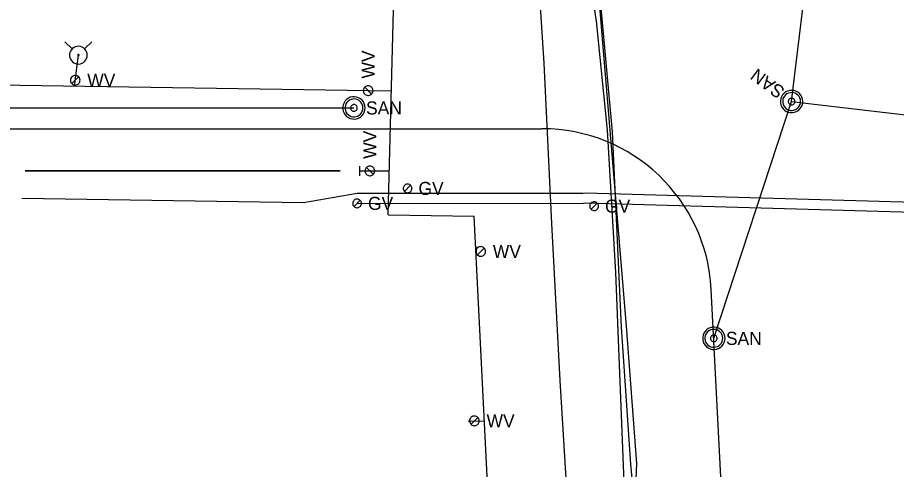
# Model space of a CAD drawing. Extents: x 596028 to 606371, y 330010 to 403088.
# Drawn here: x 604651.8 to 604911.1, y 335253.1 to 335386.4 of the extents above; entities that cross this region are included whole.
import ezdxf

# ---------------------------------------------------------------- set-up
doc = ezdxf.new("R2010")
doc.units = 0
for name, color, linetype in [('E_FTMS_Conduit', 7, 'Continuous'), ('E_LTG_CID', 7, 'Continuous'), ('E_UTL_E_UG', 7, 'Continuous'), ('E_UTL_FO_UG_QWEST', 7, 'Continuous'), ('E_UTL_G', 7, 'Continuous'), ('E_UTL_G_UG', 7, 'Continuous'), ('E_UTL_SAN_MH', 7, 'Continuous'), ('E_UTL_SAN_UG', 7, 'Continuous'), ('E_UTL_SAN_UG_MMSD', 7, 'Continuous'), ('E_UTL_W', 7, 'Continuous'), ('E_UTL_W_UG', 7, 'Continuous'), ('E_UTL_WHydrant', 7, 'Continuous')]:
    doc.layers.add(name, color=color, linetype=linetype)

msp = doc.modelspace()

# ---------------------------------------------------------------- linework, layer by layer
at = {"layer": 'E_FTMS_Conduit'}
msp.add_lwpolyline([(604860.3, 334662.92), (604859.68, 334742.73), (604857.4, 334780.45), (604853.68, 334856.29), (604850.24, 334895.79), (604847.27, 334936.94), (604849.45, 335010.26), (604843.22, 335054.36), (604842.26, 335092.55), (604835.93, 335170.05), (604833.24, 335224.35), (604834.53, 335254.76), (604831.45, 335295.34), (604820.14, 335431.05), (604817.01, 335471.26), (604813.1, 335515.04), (604806.53, 335560.93), (604800.96, 335611.56), (604797.96, 335632.41), (604784.91, 335714.95), (604779.76, 335753.85), (604771, 335834.87), (604763.88, 335879.23)], dxfattribs=at)
at = {"layer": 'E_LTG_CID'}
msp.add_lwpolyline([(604858.21, 334688.84), (604855.44, 334742.39), (604854.47, 334780.17), (604850.82, 334856.89), (604849.46, 334868.66), (604849.2, 334895.58), (604846.51, 334937.17), (604845.63, 335013.58), (604843.13, 335051.79), (604840.88, 335092.82), (604837.28, 335170.14), (604834.71, 335212.97), (604835.59, 335224.17), (604832.71, 335254.61), (604829.93, 335295), (604827.26, 335352.71), (604823.64, 335392.65)], dxfattribs=at)
at = {"layer": 'E_UTL_E_UG'}
msp.add_lwpolyline([(604838.91, 334672.58), (604835.72, 334731.86), (604833.33, 334793.2), (604830.28, 334854.41), (604827.22, 334896.47), (604826.3, 334974.48), (604823.31, 335011.26), (604820.86, 335070.81), (604819.86, 335112.84), (604819.04, 335158.63), (604817.07, 335191.32), (604814.49, 335235.91), (604811.85, 335279.29), (604809.46, 335325.61), (604807.12, 335373), (604804.05, 335421.46)], dxfattribs=at)
at = {"layer": 'E_UTL_FO_UG_QWEST'}
msp.add_lwpolyline([(604860.02, 334633.27), (604855.03, 334705.91), (604850.49, 334782.01), (604846.38, 334856.9), (604842.05, 334937.04), (604840.43, 335012.73), (604837.31, 335089.26), (604832.93, 335173.7), (604830.71, 335249.27), (604828.33, 335311.14), (604825.79, 335353.18), (604822.55, 335385.33), (604819.59, 335404.65), (604816.19, 335465.69), (604807.94, 335539.85), (604801.77, 335593.87), (604787.66, 335681.73), (604774.8, 335752.9), (604764.64, 335825.63), (604754.97, 335878.92)], dxfattribs=at)
at = {"layer": 'E_UTL_G'}
for points in [[(604768.15, 335336), (604768.13, 335336.24), (604768.06, 335336.48), (604767.94, 335336.69), (604767.79, 335336.88), (604767.61, 335337.04), (604767.4, 335337.17), (604767.17, 335337.25), (604766.93, 335337.28), (604766.68, 335337.27), (604766.45, 335337.21), (604766.22, 335337.11), (604766.02, 335336.97), (604765.86, 335336.79), (604765.72, 335336.59), (604765.63, 335336.36), (604765.59, 335336.12), (604765.59, 335335.88), (604765.63, 335335.64), (604765.72, 335335.41), (604765.86, 335335.21), (604766.02, 335335.03), (604766.22, 335334.89), (604766.45, 335334.79), (604766.68, 335334.73), (604766.93, 335334.72), (604767.17, 335334.75), (604767.4, 335334.83), (604767.61, 335334.95), (604767.79, 335335.11), (604767.94, 335335.31), (604768.06, 335335.52), (604768.13, 335335.76), (604768.15, 335336)], [(604765.96, 335335.09), (604767.77, 335336.91)], [(604753.26, 335331.58), (604753.24, 335331.82), (604753.17, 335332.06), (604753.06, 335332.27), (604752.91, 335332.46), (604752.72, 335332.62), (604752.51, 335332.75), (604752.28, 335332.83), (604752.04, 335332.86), (604751.8, 335332.85), (604751.56, 335332.79), (604751.34, 335332.69), (604751.14, 335332.55), (604750.97, 335332.37), (604750.84, 335332.17), (604750.75, 335331.94), (604750.7, 335331.7), (604750.7, 335331.46), (604750.75, 335331.22), (604750.84, 335330.99), (604750.97, 335330.79), (604751.14, 335330.61), (604751.34, 335330.47), (604751.56, 335330.37), (604751.8, 335330.31), (604752.04, 335330.3), (604752.28, 335330.33), (604752.51, 335330.41), (604752.72, 335330.53), (604752.91, 335330.69), (604753.06, 335330.89), (604753.17, 335331.1), (604753.24, 335331.34), (604753.26, 335331.58)], [(604751.07, 335330.67), (604752.89, 335332.49)], [(604823.17, 335330.76), (604823.15, 335331), (604823.08, 335331.24), (604822.97, 335331.45), (604822.81, 335331.65), (604822.63, 335331.81), (604822.42, 335331.93), (604822.19, 335332.01), (604821.95, 335332.04), (604821.7, 335332.03), (604821.47, 335331.97), (604821.24, 335331.87), (604821.05, 335331.73), (604820.88, 335331.55), (604820.75, 335331.35), (604820.65, 335331.12), (604820.61, 335330.88), (604820.61, 335330.64), (604820.65, 335330.4), (604820.75, 335330.17), (604820.88, 335329.97), (604821.05, 335329.79), (604821.24, 335329.65), (604821.47, 335329.55), (604821.7, 335329.49), (604821.95, 335329.48), (604822.19, 335329.51), (604822.42, 335329.59), (604822.63, 335329.72), (604822.81, 335329.88), (604822.97, 335330.07), (604823.08, 335330.28), (604823.15, 335330.52), (604823.17, 335330.76)], [(604820.98, 335329.85), (604822.79, 335331.67)]]:
    msp.add_lwpolyline(points, dxfattribs=at)
at = {"layer": 'E_UTL_G_UG'}
for points in [[(604653.04, 335333.09), (604736.18, 335331.82)], [(604736.18, 335331.82), (604751.98, 335334.58), (604818.56, 335334.64), (604819.25, 335334.71), (604999.69, 335329.61)], [(604751.98, 335331.58), (604818.7, 335331.64), (604819.34, 335331.7), (604992.05, 335326.83)], [(604751.98, 335331.58), (604818.7, 335331.64), (604819.34, 335331.7), (604992.05, 335326.83)]]:
    msp.add_lwpolyline(points, dxfattribs=at)
at = {"layer": 'E_UTL_SAN_MH'}
for points in [[(604877.49, 335363.61), (604877.16, 335363.07), (604876.95, 335362.48), (604876.85, 335361.86), (604876.87, 335361.23), (604877, 335360.62), (604877.25, 335360.05), (604877.61, 335359.53), (604878.05, 335359.09), (604878.58, 335358.74), (604879.15, 335358.5), (604879.77, 335358.37), (604880.39, 335358.35), (604881.01, 335358.46), (604881.6, 335358.68), (604882.13, 335359.01), (604882.6, 335359.44), (604882.97, 335359.94), (604883.24, 335360.51), (604883.4, 335361.11), (604883.44, 335361.74), (604883.36, 335362.36), (604883.17, 335362.96), (604882.86, 335363.51), (604882.46, 335363.99), (604881.98, 335364.39), (604881.42, 335364.68), (604880.82, 335364.87), (604880.2, 335364.94), (604879.58, 335364.9), (604878.97, 335364.73), (604878.41, 335364.45), (604877.91, 335364.07), (604877.49, 335363.61)], [(604878.02, 335363.21), (604877.76, 335362.78), (604877.59, 335362.31), (604877.51, 335361.82), (604877.52, 335361.32), (604877.63, 335360.83), (604877.83, 335360.37), (604878.11, 335359.95), (604878.47, 335359.6), (604878.89, 335359.32), (604879.35, 335359.13), (604879.84, 335359.02), (604880.34, 335359.01), (604880.84, 335359.1), (604881.31, 335359.28), (604881.73, 335359.54), (604882.1, 335359.88), (604882.4, 335360.28), (604882.62, 335360.74), (604882.75, 335361.22), (604882.78, 335361.72), (604882.72, 335362.22), (604882.56, 335362.7), (604882.32, 335363.14), (604882, 335363.52), (604881.61, 335363.84), (604881.17, 335364.08), (604880.69, 335364.23), (604880.19, 335364.28), (604879.69, 335364.25), (604879.2, 335364.11), (604878.75, 335363.89), (604878.35, 335363.59), (604878.02, 335363.21)], [(604754.34, 335359.76), (604754.28, 335360.38), (604754.1, 335360.98), (604753.82, 335361.54), (604753.43, 335362.03), (604752.96, 335362.44), (604752.41, 335362.76), (604751.82, 335362.96), (604751.2, 335363.05), (604750.57, 335363.02), (604749.96, 335362.88), (604749.39, 335362.61), (604748.88, 335362.25), (604748.45, 335361.8), (604748.11, 335361.27), (604747.87, 335360.69), (604747.76, 335360.07), (604747.76, 335359.44), (604747.87, 335358.83), (604748.11, 335358.24), (604748.45, 335357.72), (604748.88, 335357.26), (604749.39, 335356.9), (604749.96, 335356.64), (604750.57, 335356.49), (604751.2, 335356.46), (604751.82, 335356.55), (604752.41, 335356.76), (604752.96, 335357.07), (604753.43, 335357.48), (604753.82, 335357.97), (604754.1, 335358.53), (604754.28, 335359.13), (604754.34, 335359.76)], [(604753.68, 335359.76), (604753.63, 335360.26), (604753.49, 335360.74), (604753.26, 335361.18), (604752.95, 335361.58), (604752.57, 335361.91), (604752.14, 335362.16), (604751.66, 335362.32), (604751.17, 335362.39), (604750.67, 335362.37), (604750.18, 335362.25), (604749.72, 335362.04), (604749.31, 335361.75), (604748.97, 335361.39), (604748.69, 335360.97), (604748.51, 335360.5), (604748.41, 335360.01), (604748.41, 335359.51), (604748.51, 335359.01), (604748.69, 335358.55), (604748.97, 335358.12), (604749.31, 335357.76), (604749.72, 335357.47), (604750.18, 335357.26), (604750.67, 335357.14), (604751.17, 335357.12), (604751.66, 335357.19), (604752.14, 335357.36), (604752.57, 335357.61), (604752.95, 335357.94), (604753.26, 335358.33), (604753.49, 335358.78), (604753.63, 335359.26), (604753.68, 335359.76)], [(604879.35, 335362.23), (604879.25, 335362.07), (604879.18, 335361.9), (604879.15, 335361.71), (604879.16, 335361.52), (604879.2, 335361.34), (604879.27, 335361.16), (604879.38, 335361.01), (604879.51, 335360.88), (604879.67, 335360.77), (604879.84, 335360.7), (604880.03, 335360.66), (604880.22, 335360.66), (604880.4, 335360.69), (604880.58, 335360.76), (604880.74, 335360.85), (604880.88, 335360.98), (604880.99, 335361.13), (604881.07, 335361.3), (604881.12, 335361.49), (604881.13, 335361.67), (604881.11, 335361.86), (604881.05, 335362.04), (604880.96, 335362.2), (604880.84, 335362.35), (604880.69, 335362.47), (604880.53, 335362.56), (604880.35, 335362.61), (604880.16, 335362.63), (604879.97, 335362.62), (604879.79, 335362.57), (604879.62, 335362.49), (604879.47, 335362.37), (604879.35, 335362.23)], [(604752.03, 335359.76), (604752.01, 335359.94), (604751.96, 335360.12), (604751.87, 335360.29), (604751.76, 335360.44), (604751.62, 335360.56), (604751.45, 335360.66), (604751.27, 335360.72), (604751.09, 335360.75), (604750.9, 335360.74), (604750.72, 335360.69), (604750.55, 335360.61), (604750.39, 335360.51), (604750.26, 335360.37), (604750.16, 335360.21), (604750.09, 335360.04), (604750.06, 335359.85), (604750.06, 335359.66), (604750.09, 335359.48), (604750.16, 335359.3), (604750.26, 335359.14), (604750.39, 335359.01), (604750.55, 335358.9), (604750.72, 335358.82), (604750.9, 335358.78), (604751.09, 335358.77), (604751.27, 335358.79), (604751.45, 335358.86), (604751.62, 335358.95), (604751.76, 335359.07), (604751.87, 335359.22), (604751.96, 335359.39), (604752.01, 335359.57), (604752.03, 335359.76)], [(604860.49, 335291.76), (604860.43, 335292.38), (604860.26, 335292.98), (604859.97, 335293.54), (604859.58, 335294.03), (604859.11, 335294.44), (604858.57, 335294.76), (604857.97, 335294.96), (604857.35, 335295.05), (604856.72, 335295.02), (604856.12, 335294.88), (604855.54, 335294.61), (604855.03, 335294.25), (604854.6, 335293.8), (604854.26, 335293.27), (604854.03, 335292.69), (604853.91, 335292.07), (604853.91, 335291.44), (604854.03, 335290.83), (604854.26, 335290.24), (604854.6, 335289.72), (604855.03, 335289.26), (604855.54, 335288.9), (604856.12, 335288.64), (604856.72, 335288.49), (604857.35, 335288.46), (604857.97, 335288.55), (604858.57, 335288.75), (604859.11, 335289.07), (604859.58, 335289.48), (604859.97, 335289.97), (604860.26, 335290.53), (604860.43, 335291.13), (604860.49, 335291.76)], [(604859.83, 335291.76), (604859.79, 335292.26), (604859.65, 335292.74), (604859.42, 335293.18), (604859.11, 335293.58), (604858.73, 335293.91), (604858.29, 335294.16), (604857.82, 335294.32), (604857.32, 335294.39), (604856.82, 335294.37), (604856.33, 335294.25), (604855.87, 335294.04), (604855.47, 335293.75), (604855.12, 335293.39), (604854.85, 335292.97), (604854.66, 335292.5), (604854.57, 335292.01), (604854.57, 335291.51), (604854.66, 335291.01), (604854.85, 335290.55), (604855.12, 335290.12), (604855.47, 335289.76), (604855.87, 335289.47), (604856.33, 335289.26), (604856.82, 335289.14), (604857.32, 335289.12), (604857.82, 335289.19), (604858.29, 335289.36), (604858.73, 335289.61), (604859.11, 335289.93), (604859.42, 335290.33), (604859.65, 335290.78), (604859.79, 335291.26), (604859.83, 335291.76)], [(604858.18, 335291.76), (604858.17, 335291.94), (604858.11, 335292.12), (604858.03, 335292.29), (604857.91, 335292.44), (604857.77, 335292.56), (604857.61, 335292.66), (604857.43, 335292.72), (604857.24, 335292.75), (604857.05, 335292.74), (604856.87, 335292.69), (604856.7, 335292.61), (604856.55, 335292.5), (604856.42, 335292.37), (604856.31, 335292.21), (604856.24, 335292.04), (604856.21, 335291.85), (604856.21, 335291.66), (604856.24, 335291.48), (604856.31, 335291.3), (604856.42, 335291.14), (604856.55, 335291.01), (604856.7, 335290.9), (604856.87, 335290.82), (604857.05, 335290.78), (604857.24, 335290.77), (604857.43, 335290.79), (604857.61, 335290.86), (604857.77, 335290.95), (604857.91, 335291.07), (604858.03, 335291.22), (604858.11, 335291.39), (604858.17, 335291.57), (604858.18, 335291.76)]]:
    msp.add_lwpolyline(points, dxfattribs=at)
at = {"layer": 'E_UTL_SAN_UG'}
for p, q in [((604880.14, 335361.64), (604909.37, 335602.98)), ((604857.19, 335291.76), (604880.14, 335361.64)), ((604880.14, 335361.64), (605021.69, 335345.12)), ((604453.41, 335359.84), (604751.04, 335359.76))]:
    msp.add_line(p, q, dxfattribs=at)
at = {"layer": 'E_UTL_SAN_UG_MMSD'}
for p, q in [((604129.05, 335353.62), (604806.5, 335353.62)), ((604889.58, 334663.41), (604856.43, 335306.2))]:
    msp.add_line(p, q, dxfattribs=at)
msp.add_arc((604806.5, 335303.62), 50, 2.9523, 90, dxfattribs=at)
at = {"layer": 'E_UTL_W'}
for points in [[(604670.24, 335367.92), (604670.22, 335368.19), (604670.14, 335368.45), (604670.02, 335368.69), (604669.85, 335368.9), (604669.64, 335369.08), (604669.41, 335369.21), (604669.15, 335369.3), (604668.89, 335369.34), (604668.61, 335369.33), (604668.35, 335369.26), (604668.1, 335369.15), (604667.88, 335368.99), (604667.7, 335368.8), (604667.55, 335368.57), (604667.45, 335368.32), (604667.4, 335368.05), (604667.4, 335367.78), (604667.45, 335367.51), (604667.55, 335367.26), (604667.7, 335367.03), (604667.88, 335366.84), (604668.1, 335366.68), (604668.35, 335366.57), (604668.61, 335366.5), (604668.89, 335366.49), (604669.15, 335366.53), (604669.41, 335366.62), (604669.64, 335366.75), (604669.85, 335366.93), (604670.02, 335367.14), (604670.14, 335367.39), (604670.22, 335367.65), (604670.24, 335367.92)], [(604667.81, 335366.91), (604669.83, 335368.92)], [(604755.23, 335366.29), (604754.96, 335366.26), (604754.7, 335366.19), (604754.46, 335366.06), (604754.24, 335365.89), (604754.06, 335365.69), (604753.93, 335365.45), (604753.84, 335365.2), (604753.8, 335364.93), (604753.82, 335364.66), (604753.88, 335364.4), (604753.99, 335364.15), (604754.15, 335363.93), (604754.35, 335363.74), (604754.57, 335363.6), (604754.82, 335363.49), (604755.09, 335363.44), (604755.36, 335363.44), (604755.63, 335363.49), (604755.88, 335363.6), (604756.11, 335363.74), (604756.3, 335363.93), (604756.46, 335364.15), (604756.57, 335364.4), (604756.64, 335364.66), (604756.65, 335364.93), (604756.61, 335365.2), (604756.52, 335365.45), (604756.39, 335365.69), (604756.21, 335365.89), (604756, 335366.06), (604755.76, 335366.19), (604755.5, 335366.26), (604755.23, 335366.29)], [(604756.23, 335363.85), (604754.22, 335365.87)], [(604755.74, 335342.6), (604755.47, 335342.57), (604755.21, 335342.49), (604754.97, 335342.37), (604754.76, 335342.2), (604754.58, 335342), (604754.44, 335341.76), (604754.35, 335341.51), (604754.32, 335341.24), (604754.33, 335340.97), (604754.39, 335340.7), (604754.51, 335340.46), (604754.66, 335340.24), (604754.86, 335340.05), (604755.09, 335339.9), (604755.34, 335339.8), (604755.6, 335339.75), (604755.88, 335339.75), (604756.14, 335339.8), (604756.39, 335339.9), (604756.62, 335340.05), (604756.82, 335340.24), (604756.98, 335340.46), (604757.09, 335340.7), (604757.15, 335340.97), (604757.16, 335341.24), (604757.13, 335341.51), (604757.04, 335341.76), (604756.9, 335342), (604756.72, 335342.2), (604756.51, 335342.37), (604756.27, 335342.49), (604756.01, 335342.57), (604755.74, 335342.6)], [(604756.75, 335340.16), (604754.73, 335342.18)], [(604789.88, 335317.38), (604789.85, 335317.65), (604789.77, 335317.91), (604789.65, 335318.15), (604789.48, 335318.37), (604789.28, 335318.54), (604789.04, 335318.68), (604788.79, 335318.77), (604788.52, 335318.81), (604788.25, 335318.79), (604787.98, 335318.73), (604787.74, 335318.62), (604787.52, 335318.46), (604787.33, 335318.26), (604787.18, 335318.03), (604787.08, 335317.78), (604787.03, 335317.52), (604787.03, 335317.25), (604787.08, 335316.98), (604787.18, 335316.73), (604787.33, 335316.5), (604787.52, 335316.3), (604787.74, 335316.15), (604787.98, 335316.03), (604788.25, 335315.97), (604788.52, 335315.96), (604788.79, 335316), (604789.04, 335316.08), (604789.28, 335316.22), (604789.48, 335316.4), (604789.65, 335316.61), (604789.77, 335316.85), (604789.85, 335317.11), (604789.88, 335317.38)], [(604787.44, 335316.37), (604789.46, 335318.39)], [(604788.02, 335267.4), (604787.99, 335267.67), (604787.92, 335267.93), (604787.79, 335268.17), (604787.62, 335268.38), (604787.42, 335268.56), (604787.18, 335268.7), (604786.93, 335268.78), (604786.66, 335268.82), (604786.39, 335268.81), (604786.13, 335268.75), (604785.88, 335268.63), (604785.66, 335268.48), (604785.47, 335268.28), (604785.32, 335268.05), (604785.22, 335267.8), (604785.17, 335267.53), (604785.17, 335267.26), (604785.22, 335267), (604785.32, 335266.75), (604785.47, 335266.52), (604785.66, 335266.32), (604785.88, 335266.16), (604786.13, 335266.05), (604786.39, 335265.99), (604786.66, 335265.97), (604786.93, 335266.01), (604787.18, 335266.1), (604787.42, 335266.24), (604787.62, 335266.41), (604787.79, 335266.63), (604787.92, 335266.87), (604787.99, 335267.13), (604788.02, 335267.4)], [(604785.58, 335266.39), (604787.6, 335268.41)]]:
    msp.add_lwpolyline(points, dxfattribs=at)
at = {"layer": 'E_UTL_W_UG'}
for p, q in [((604761.11, 335328.16), (604765.8, 335510.12)), ((604668.6, 335366.2), (604669.76, 335375.32)), ((604448.01, 335369.62), (604762.05, 335364.76)), ((604654.11, 335341.17), (604747.02, 335341.17)), ((604747.02, 335341.17), (604654.11, 335341.17)), ((604761.11, 335328.16), (604786.55, 335327.76)), ((604794.29, 335171.74), (604786.55, 335327.76))]:
    msp.add_line(p, q, dxfattribs=at)
for points in [[(604654.11, 335341.17), (604747.02, 335341.17)], [(604752.82, 335339.75), (604752.82, 335342.58)], [(604752.82, 335341.17), (604761.44, 335341.17)], [(604787.01, 335318.97), (604787.1, 335316.54)], [(604784.75, 335267.44), (604789.54, 335267.25)]]:
    msp.add_lwpolyline(points, dxfattribs=at)
at = {"layer": 'E_UTL_WHydrant'}
for points in [[(604667.92, 335377.15), (604665.78, 335379.3)], [(604672.38, 335375.32), (604672.33, 335375.81), (604672.19, 335376.29), (604671.97, 335376.74), (604671.66, 335377.13), (604671.28, 335377.45), (604670.85, 335377.7), (604670.38, 335377.87), (604669.88, 335377.94), (604669.39, 335377.91), (604668.9, 335377.8), (604668.45, 335377.59), (604668.04, 335377.3), (604667.7, 335376.94), (604667.43, 335376.52), (604667.24, 335376.06), (604667.15, 335375.57), (604667.15, 335375.07), (604667.24, 335374.58), (604667.43, 335374.12), (604667.7, 335373.7), (604668.04, 335373.34), (604668.45, 335373.05), (604668.9, 335372.84), (604669.39, 335372.72), (604669.88, 335372.7), (604670.38, 335372.77), (604670.85, 335372.93), (604671.28, 335373.18), (604671.66, 335373.51), (604671.97, 335373.9), (604672.19, 335374.34), (604672.33, 335374.82), (604672.38, 335375.32)], [(604671.59, 335377.15), (604673.74, 335379.3)], [(604669.96, 335375.32), (604669.96, 335375.36), (604669.95, 335375.39), (604669.93, 335375.43), (604669.9, 335375.46), (604669.88, 335375.48), (604669.84, 335375.5), (604669.81, 335375.51), (604669.77, 335375.52), (604669.73, 335375.52), (604669.69, 335375.51), (604669.66, 335375.49), (604669.63, 335375.47), (604669.6, 335375.44), (604669.58, 335375.41), (604669.57, 335375.37), (604669.56, 335375.34), (604669.56, 335375.3), (604669.57, 335375.26), (604669.58, 335375.23), (604669.6, 335375.19), (604669.63, 335375.17), (604669.66, 335375.14), (604669.69, 335375.13), (604669.73, 335375.12), (604669.77, 335375.12), (604669.81, 335375.12), (604669.84, 335375.14), (604669.88, 335375.15), (604669.9, 335375.18), (604669.93, 335375.21), (604669.95, 335375.24), (604669.96, 335375.28), (604669.96, 335375.32)]]:
    msp.add_lwpolyline(points, dxfattribs=at)

# ---------------------------------------------------------------- texts
at = {"layer": 'E_UTL_G'}
for p in [(604770.07, 335334.07), (604755.19, 335329.65), (604825.09, 335328.84)]:
    msp.add_text('GV', height=3.85, dxfattribs=at).set_placement(p)
at = {"layer": 'E_UTL_SAN_MH'}
msp.add_text('SAN', height=3.849, rotation=143.4962, dxfattribs=at).set_placement((604878.43, 335365.33))
for p in [(604754.61, 335357.81), (604860.76, 335289.81)]:
    msp.add_text('SAN', height=3.849, dxfattribs=at).set_placement(p)
at = {"layer": 'E_UTL_W'}
for p in [(604757.15, 335368.43), (604757.67, 335344.73)]:
    msp.add_text('WV', height=3.85, rotation=90, dxfattribs=at).set_placement(p)
for p in [(604672.38, 335365.99), (604792.01, 335315.46), (604790.16, 335265.47)]:
    msp.add_text('WV', height=3.85, dxfattribs=at).set_placement(p)

doc.saveas('drawing.dxf')
